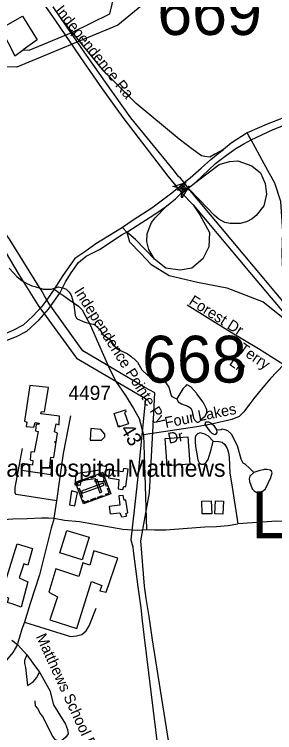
# Model space of a CAD drawing. Extents: x 1383679 to 1536984, y 460658 to 651027.
# Drawn here: x 1488641 to 1490919, y 500337 to 506627 of the extents above; entities that cross this region are included whole.
import ezdxf

# ---------------------------------------------------------------- set-up
doc = ezdxf.new("R2010")
doc.units = 0
for name, color, linetype in [('Exist Cultural Cemetery CELL', 7, 'Continuous'), ('Exist Cultural Hospital Label', 7, 'Continuous'), ('Exist Cultural Warehouse Building Footprint', 7, 'Continuous'), ('Exist Hydrographic Creek Single Shore', 7, 'Continuous'), ('Exist Hydrographic Misc Water Feature', 7, 'Continuous'), ('Exist Road Non-System Type 51', 7, 'Continuous'), ('Exist Road Non-System Type 51 Label', 7, 'Continuous'), ('Exist Road Primary Interstate Ramp 1 Lane Attributed', 7, 'Continuous'), ('Exist Road Primary Interstate Structure Cantilever Sign Number Label', 7, 'Continuous'), ('Exist Road Primary Interstate Structure Standard Bridge CELL', 7, 'Continuous'), ('Exist Road Primary NC UnDivided 4 Lane Attributed', 7, 'Continuous'), ('Exist Road Primary US Divided Attributed', 7, 'Continuous'), ('Exist Road Secondary Mileage Hundredths English Label', 7, 'Continuous'), ('Exist Road Secondary Structure Standard Bridge Attributed CELL', 7, 'Continuous'), ('Exist Road Secondary Structure Standard Bridge Number Label', 7, 'Continuous'), ('Exist Road Secondary Type 51 Attributed', 7, 'Continuous'), ('Exist Road Secondary Type 51 Label', 7, 'Continuous'), ('Exist Road Secondary Type 51 Number Label', 7, 'Continuous'), ('Exist Utilities Electrical Transmission Line', 7, 'Continuous')]:
    doc.layers.add(name, color=color, linetype=linetype)

msp = doc.modelspace()

# ---------------------------------------------------------------- linework, layer by layer
at = {"layer": 'Exist Cultural Cemetery CELL'}
for points in [[(1489416.1, 502615.6), (1489484.2, 502428.6), (1489244.9, 502341.5), (1489176.8, 502528.5)], [(1489305.7, 502575.5), (1489346.4, 502590.3), (1489350.3, 502579.6), (1489309.6, 502564.8)], [(1489375.4, 502600.8), (1489379.3, 502590.2), (1489409.5, 502601.2), (1489423.4, 502563.1), (1489433.8, 502566.9), (1489416.1, 502615.6)], [(1489188.2, 502497.5), (1489199, 502501.4), (1489191.4, 502522.1), (1489229.4, 502535.9), (1489225.6, 502546.4), (1489176.8, 502528.6)], [(1489425.8, 502503.2), (1489419.4, 502520.7), (1489228.9, 502451.4), (1489235.3, 502433.8)], [(1489242.5, 502552.5), (1489283.2, 502567.3), (1489287.1, 502556.6), (1489246.4, 502541.8)], [(1489366.1, 502554), (1489348.5, 502547.6), (1489388.8, 502437), (1489406.4, 502443.4)], [(1489441.4, 502546), (1489459.1, 502497.3), (1489448.4, 502493.4), (1489430.7, 502542.1)], [(1489207.2, 502478.5), (1489236.3, 502398.7), (1489225.6, 502394.8), (1489196.5, 502474.6)], [(1489443.4, 502413.7), (1489439.6, 502424.3), (1489469.8, 502435.3), (1489455.9, 502473.4), (1489466.4, 502477.2), (1489484.1, 502428.5)], [(1489308.9, 502376.9), (1489349.6, 502391.7), (1489353.5, 502381), (1489312.8, 502366.2)], [(1489370.9, 502399.4), (1489411.6, 502414.2), (1489415.5, 502403.5), (1489374.8, 502388.7)], [(1489233.6, 502372.6), (1489244.4, 502376.5), (1489251.9, 502355.9), (1489289.9, 502369.7), (1489293.7, 502359.2), (1489244.9, 502341.5)]]:
    msp.add_lwpolyline(points, close=True, dxfattribs=at)
at = {"layer": 'Exist Cultural Warehouse Building Footprint'}
for points in [[(1488776.7, 503377.1), (1488728.5, 503064.3), (1488749.4, 503056.2), (1488743.2, 503017.6), (1488810.2, 503011.5), (1488822.7, 503054.1), (1488858.3, 503048), (1488856.2, 503035.9), (1488831.1, 503037.9), (1488824.8, 502979), (1488847.9, 502974.9), (1488814.4, 502792.1), (1488785, 502796.2), (1488778.8, 502725.1), (1488803.9, 502721.1), (1488799.7, 502680.4), (1488711.8, 502694.7), (1488705.5, 502635.8), (1488960.9, 502597.2), (1488973.5, 502660.1), (1488952.6, 502666.2), (1488958.8, 502749.5), (1488986.1, 502745.4), (1489017.5, 502960.7), (1488992.3, 502970.9), (1489007, 503039.9), (1489032.1, 503031.8), (1489036.3, 503109), (1488873, 503127.3), (1488877.2, 503149.6), (1488904.4, 503147.6), (1488940, 503358.8), (1488776.7, 503377.1)], [(1489515, 503131.9), (1489613, 503163.6), (1489617.7, 503145.5), (1489606, 503141), (1489638.7, 503041.4), (1489552.3, 503012), (1489515, 503131.9)], [(1489309.6, 503000.6), (1489305, 502898.8), (1489403, 502898.8), (1489433.3, 502928.2), (1489433.3, 502950.9), (1489398.3, 502991.6), (1489309.6, 503000.6)], [(1489961.8, 502914), (1490160.4, 502928.2), (1490177.5, 502688.6), (1489979, 502674.4), (1489961.8, 502914)], [(1489391.3, 502674.7), (1489389, 502634), (1489178.9, 502602.3), (1489169.6, 502507.2), (1489220.9, 502502.7), (1489225.6, 502543.4), (1489347, 502561.6), (1489344.6, 502536.7), (1489421.6, 502536.7), (1489449.6, 502665.7), (1489391.3, 502674.7)], [(1489473, 502636.2), (1489463.6, 502568.3), (1489554.6, 502554.8), (1489550, 502471), (1489589.7, 502466.5), (1489599, 502493.6), (1489615.3, 502493.6), (1489636.3, 502643), (1489596.7, 502649.8), (1489589.7, 502620.4), (1489473, 502636.2)], [(1489141.6, 502455.2), (1489122.9, 502330.7), (1489169.6, 502321.6), (1489192.9, 502439.3), (1489141.6, 502455.2)], [(1489470.6, 502317.1), (1489480, 502253.7), (1489564, 502262.8), (1489578, 502226.6), (1489622.3, 502231.1), (1489620, 502258.3), (1489634, 502260.5), (1489617.7, 502373.7), (1489601.3, 502371.4), (1489592, 502414.4), (1489554.6, 502409.9), (1489564, 502328.4), (1489470.6, 502317.1)], [(1490281.6, 502364.6), (1490364.7, 502367), (1490367.9, 502253.7), (1490284.8, 502251.4), (1490281.6, 502364.6)], [(1490400.6, 502366.9), (1490469.9, 502364.5), (1490465.9, 502249.2), (1490396.6, 502251.6), (1490400.6, 502366.9)], [(1489099.1, 502107.7), (1489294.2, 502047.4), (1489233.1, 501849.8), (1489038, 501910.1), (1489099.1, 502107.7)], [(1488664.4, 501991.2), (1488799.7, 501950.4), (1488757.7, 501803.3), (1488722.7, 501814.6), (1488683, 501692.4), (1488757.7, 501658.5), (1488699.4, 501434.4), (1488622.4, 501463.8), (1488580.4, 501477.4), (1488592, 501513.6), (1488524.4, 501536.2), (1488664.4, 501991.2)], [(1489337.8, 501929), (1489300.1, 501803.1), (1489239.4, 501823.4), (1489203.8, 501703.6), (1489004.9, 501770.6), (1488942.1, 501565.5), (1489017.5, 501526.9), (1488952.6, 501325.8), (1489187.1, 501248.6), (1489314.8, 501658.9), (1489406.9, 501626.4), (1489390.2, 501577.6), (1489444.6, 501565.5), (1489547.2, 501866), (1489337.8, 501929)]]:
    msp.add_lwpolyline(points, dxfattribs=at)
at = {"layer": 'Exist Hydrographic Creek Single Shore'}
msp.add_lwpolyline([(1489757, 506705.1), (1489546, 506532.1), (1488664, 506165.8), (1488239, 506171.1), (1487908.1, 506312.3), (1487779.1, 506531.6), (1487605, 506600.7), (1487548, 506667.5)], dxfattribs=at)
at = {"layer": 'Exist Hydrographic Misc Water Feature'}
for points in [[(1488596.1, 504405.1), (1488662.7, 504331.8), (1488708.1, 504294.9), (1488755.4, 504265.9), (1488771.4, 504261.6), (1488795.1, 504249.2), (1488819.1, 504244.7), (1488892.1, 504220.2), (1488966.6, 504221.7), (1489027, 504240.6), (1489074.8, 504229.6), (1489094.6, 504219.2), (1489118.2, 504196.8), (1489131.8, 504178.5), (1489141.4, 504158.3), (1489160.1, 504085.9), (1489174.2, 503989.7), (1489185.7, 503965.4), (1489191.7, 503959.3), (1489256.5, 503930.5), (1489328.8, 503913.3), (1489336.8, 503914.5), (1489387.9, 503867.5), (1489415.1, 503824.9), (1489474.2, 503781.7), (1489519, 503718.8), (1489534.7, 503702.5), (1489554.5, 503690.1), (1489627.9, 503656.7), (1489659.4, 503634.1), (1489675.1, 503617.8), (1489683.1, 503615.6), (1489718.5, 503581), (1489755.8, 503514.8), (1489808.3, 503465.1), (1489844.1, 503458.4), (1489887.8, 503443.6), (1489895.8, 503443.4), (1489927.5, 503426.8), (1489935.5, 503426.7), (1489951.3, 503414.3), (1489967, 503400), (1489992.3, 503361.5), (1490012.9, 503289.1), (1490018.8, 503281), (1490048.5, 503266.4), (1490062.8, 503259.4)], [(1490287.2, 503089.6), (1490309.4, 503109.3), (1490326, 503139), (1490326.4, 503163), (1490320.8, 503179.1), (1490293.8, 503231.6), (1490237.1, 503302.7), (1490235.3, 503308.7), (1490186.4, 503365.7), (1490158.6, 503378.3), (1490147.9, 503383), (1490134.4, 503368.7), (1490114, 503347.1), (1490062.8, 503259.4)], [(1490062.8, 503259.4), (1490075.9, 503233.9), (1490103.4, 503215.3), (1490159.1, 503196.2), (1490182.8, 503179.8), (1490194.5, 503161.5), (1490198.2, 503149.5), (1490209.1, 503093.2), (1490216.8, 503077.1), (1490236.4, 503054.7), (1490250.5, 503056.4), (1490260.5, 503062.2), (1490287.2, 503089.6)], [(1490411.1, 502987.7), (1490412.7, 502965.2), (1490404.5, 502951.4), (1490394.3, 502945.6), (1490372.6, 502956.1), (1490356.9, 502972.4), (1490319.8, 503023.1), (1490312.1, 503039.2), (1490316.5, 503059.1)], [(1490316.5, 503059.1), (1490340.5, 503058.7), (1490364.3, 503048.2), (1490387.8, 503027.7), (1490411.1, 502987.7)], [(1490411.1, 502987.7), (1490451.2, 502992.5), (1490459.3, 502996.3), (1490483.2, 502991.8), (1490507.1, 502983.4), (1490538.5, 502954.8), (1490590.4, 502852.5), (1490622.3, 502733.1), (1490641.7, 502700.7), (1490657.5, 502690.4), (1490704.7, 502647.5), (1490737.2, 502613.7)], [(1490737.2, 502613.7), (1490701.5, 502583.5), (1490697, 502559.6), (1490698.5, 502535.6), (1490723.3, 502471.1), (1490739, 502454.8), (1490756.7, 502442.5), (1490784.7, 502441.9), (1490817, 502455.3), (1490837.3, 502472.9), (1490885.2, 502571.9), (1490896, 502611.7), (1490890.2, 502625.8), (1490880.4, 502634), (1490852.5, 502640.5), (1490828.5, 502641), (1490820.4, 502637.2), (1490788.4, 502633.8), (1490737.2, 502613.7)]]:
    msp.add_lwpolyline(points, dxfattribs=at)
at = {"layer": 'Exist Road Non-System Type 51'}
for p, q in [((1488989.8, 502213.6), (1489013.3, 502367.7)), ((1488667.5, 501108.6), (1488749.9, 501019.1))]:
    msp.add_line(p, q, dxfattribs=at)
for points in [[(1490152.6, 504084.4), (1490532.7, 503848), (1490776.4, 503699.7), (1490998.1, 503560)], [(1490998.1, 503560), (1490879.9, 503433.9), (1490802.2, 503343.2), (1490737.5, 503261.6), (1490702, 503216.8), (1490645.8, 503143.1), (1490607.3, 503105.8), (1490545.1, 503079.9), (1490366.6, 503039.1), (1490239, 503015), (1489771.9, 502945.9)], [(1489013.3, 502367.7), (1489069.8, 502782), (1489134.7, 503111)], [(1490380.3, 502890.1), (1490339.2, 502932.9), (1490307.3, 502951.4), (1490267.5, 502962.2), (1490243.3, 502954.5), (1490229.2, 502938.7), (1490222.9, 502920.9), (1490222.2, 502886.9), (1490225.5, 502842.8), (1490236.4, 502778.5), (1490247.5, 502722.3), (1490259, 502698.2), (1490277, 502687.9), (1490294.8, 502687.5), (1490309.1, 502693.2), (1490323.2, 502707), (1490335.6, 502728.9), (1490363.2, 502816.4), (1490380.3, 502890.1)], [(1489002.4, 502871.2), (1488999, 502877.1), (1488993.9, 502886.4)], [(1490380.3, 502890.1), (1490430.3, 502887.3), (1490458.2, 502880.9), (1490484, 502860.4), (1490503.3, 502826), (1490514.7, 502785.9), (1490522.1, 502745.8), (1490527.7, 502607.6), (1490542.2, 502525.3), (1490596.2, 502164.2)], [(1489013.3, 502367.7), (1488657.3, 502422.5), (1488648.9, 502436.7), (1488648.9, 502483.4), (1488711.8, 502824.6)], [(1491381.2, 502263.4), (1491135, 502201), (1491098.9, 502195.7), (1491048.8, 502192.5), (1491010.6, 502187.1), (1490936.6, 502188.4), (1490596.2, 502164.2)], [(1487599.1, 502163.1), (1487684.9, 502161.8), (1487885.2, 502172.4), (1488335.7, 502188.7), (1488628, 502207.6), (1488754.1, 502211.5), (1488877.2, 502216.8), (1488940.1, 502216.8), (1488989.8, 502213.6)], [(1488989.8, 502213.6), (1488963.3, 502128.5), (1488861.9, 501719.5), (1488779.8, 501468), (1488729.5, 501303.5)], [(1488989.8, 502213.6), (1489080, 502197.9), (1489210.2, 502184.7), (1489341, 502162.2), (1489589.6, 502118.5), (1489714.9, 502109.1), (1489798.3, 502115.4)], [(1489798.3, 502115.4), (1489866.3, 502112.1), (1489965.7, 502113.7), (1490308.6, 502137.8), (1490411.3, 502141.3), (1490510.7, 502151), (1490596.2, 502164.2)], [(1488729.5, 501303.5), (1489131.6, 501179.6), (1489186, 501183.6), (1489232.1, 501195.8), (1489269.8, 501228.3), (1489294.9, 501273), (1489357.7, 501427.3)], [(1488729.5, 501303.5), (1488706.5, 501242.5), (1488685.6, 501173.5), (1488671.6, 501124.5), (1488667.5, 501108.6)], [(1488620.1, 501147.3), (1488667.5, 501108.6)], [(1488667.5, 501108.6), (1488626.3, 501037.4), (1488571.1, 500970.2), (1488408.4, 500822.8), (1488313.2, 500754.5)], [(1488749.9, 501019.1), (1488731.1, 500969.4), (1488730.6, 500943.4), (1488738.1, 500907.3), (1488755.7, 500749), (1488755.9, 500748.4)], [(1488749.9, 501019.1), (1488802.7, 500946.2), (1488860.4, 500864.8)], [(1488755.9, 500748.4), (1488808.1, 500783.5), (1488835.3, 500816), (1488860.4, 500864.8)], [(1488860.4, 500864.8), (1488950.5, 500704.3), (1488982.6, 500581), (1489022.7, 500517.5), (1489087.6, 500411.9), (1489106.5, 500363.1), (1489110.6, 500326.6), (1489087.6, 500294.1), (1489055.4, 500267.6)], [(1488819.4, 500615.5), (1488820.9, 500607.9), (1488822.4, 500571.8), (1488842.6, 500547.9), (1488867.7, 500505.3), (1488892.9, 500468.7), (1488919.6, 500414), (1488977.8, 500299), (1488995.5, 500276.6), (1489015.4, 500270.4), (1489055.4, 500267.6)]]:
    msp.add_lwpolyline(points, dxfattribs=at)
at = {"layer": 'Exist Road Primary Interstate Ramp 1 Lane Attributed'}
for points in [[(1490470.9, 505443.7), (1490395.3, 505401.9), (1490351.9, 505378), (1490308.5, 505382.3), (1490278.1, 505388.8), (1490206.5, 505441), (1490081.8, 505534.4), (1489707.1, 505847.8), (1489424.6, 506130.6), (1489049.7, 506592.4)], [(1490713, 505528.3), (1490692.7, 505562.6), (1490679.7, 505588.7)], [(1491500.6, 503505.9), (1491138.2, 504003.8), (1491039.9, 504218.9), (1490990.8, 504384.9), (1490984.6, 504526.3), (1490990.8, 504729.1), (1490972.4, 504987.3), (1490920.7, 505147.7), (1490827.3, 505317.1), (1490713, 505528.3)], [(1490229.7, 505159), (1490431.9, 505313.1), (1490524, 505337.7), (1490597.7, 505343.8), (1490720.5, 505300.8), (1490794.2, 505239.3), (1490837.2, 505147.1), (1490847, 505053.8)], [(1490847, 505053.8), (1490824.9, 504950.4), (1490757.4, 504864.4), (1490721.1, 504837.9), (1490671.7, 504810.8), (1490616, 504794.8), (1490576, 504795.5), (1490528.3, 504796.4), (1490483.7, 504804.4), (1490431.1, 504833.1), (1490391.3, 504866.6), (1490262.2, 505003.7), (1490161.1, 505105)], [(1489866.8, 504483.4), (1489816.8, 504567.4), (1489800.3, 504637.4), (1489804.4, 504704.3), (1489823.8, 504759.9), (1489841.4, 504803.1), (1489873, 504845.9), (1489972.2, 504946.5)], [(1490204.9, 504960), (1490264.2, 504871), (1490348, 504716.6), (1490343, 504590.8), (1490291, 504486.7), (1490195.4, 504404.5), (1490091.5, 504386.1), (1489965.1, 504403.3), (1489866.8, 504483.4)], [(1489625.4, 504720.8), (1489586.3, 504761.9)], [(1489866.8, 504483.4), (1489701, 504655.4), (1489625.4, 504720.8)], [(1489625.4, 504720.8), (1489649.1, 504636.3), (1489747.8, 504533.7), (1489835, 504438.1), (1489994.3, 504340.8), (1490242.4, 504280.4), (1490499.4, 504231.2), (1490818.8, 504108.3), (1491033.8, 503936.2), (1491297, 503658.7)]]:
    msp.add_lwpolyline(points, dxfattribs=at)
at = {"layer": 'Exist Road Primary Interstate Structure Standard Bridge CELL'}
for p, q in [((1490067, 505090), (1490086.6, 505090)), ((1490096.1, 505073.2), (1490136.4, 505109)), ((1490126.9, 505125.7), (1490133.3, 505148.9)), ((1490145.7, 505092.6), (1490165.3, 505092.6)), ((1490099.3, 505033.3), (1490105.7, 505056.5))]:
    msp.add_line(p, q, dxfattribs=at)
msp.add_lwpolyline([(1490105.7, 505056.5), (1490145.9, 505092.3), (1490126.8, 505125.8), (1490086.6, 505090)], close=True, dxfattribs=at)
at = {"layer": 'Exist Road Primary NC UnDivided 4 Lane Attributed'}
for points in [[(1492049.3, 505818.9), (1491971.9, 505830.9), (1491810.8, 505846.8), (1491580.8, 505849.1), (1491408, 505833.2), (1491258.6, 505801.5), (1491158.2, 505778.9), (1490981.4, 505715.8), (1490853, 505666), (1490679.7, 505588.7)], [(1490713, 505528.3), (1490905.2, 505617.5), (1491048.9, 505675), (1491180.6, 505718.1), (1491287.3, 505745.4), (1491370.9, 505758.3), (1491476, 505771.2), (1491579.7, 505777), (1491717.4, 505777), (1491862.5, 505774.1), (1491952.8, 505764.1), (1492022.8, 505751.7)], [(1490229.7, 505159), (1490402, 505319.9), (1490426.8, 505341.8), (1490498.1, 505394.2), (1490579.9, 505451.8), (1490650.6, 505494), (1490713, 505528.3)], [(1490679.7, 505588.7), (1490539.5, 505498), (1490470.9, 505443.7)], [(1490128.2, 505153.7), (1490179.1, 505196.2), (1490277.1, 505280), (1490359, 505355.3), (1490425.1, 505407.4), (1490470.9, 505443.7)], [(1490071.9, 505104.4), (1490089.1, 505121), (1490128.2, 505153.7)], [(1490161.1, 505105), (1490229.7, 505159)], [(1490071.9, 505104.4), (1490019, 505062), (1489844.9, 504929.5), (1489680.3, 504825.3), (1489586.3, 504761.9)], [(1490103.9, 505064.4), (1490124.3, 505079.2), (1490161.1, 505105)], [(1489972.2, 504946.5), (1490050.1, 505012.4), (1490103.9, 505064.4)], [(1489625.4, 504720.8), (1489675.8, 504751.6), (1489869.3, 504878.8), (1489972.2, 504946.5)], [(1489586.3, 504761.9), (1489526.7, 504721.8), (1489354.9, 504617.8), (1489257.2, 504547.8), (1489168.8, 504489.9), (1489065.3, 504339.7), (1488990.3, 504221.4)], [(1489039.6, 504186.9), (1489087.7, 504284.3), (1489139, 504364.6), (1489203.6, 504453), (1489269.9, 504510.8), (1489385.8, 504568.4), (1489584.3, 504698.4), (1489625.4, 504720.8)], [(1488990.3, 504221.4), (1488931.9, 504135.6), (1488878.1, 504065.8), (1488805.2, 503987.8), (1488719.1, 503903.8), (1488627.3, 503857.8), (1488545.9, 503824.3), (1488476.3, 503803.4), (1488296.5, 503773.7), (1488166.5, 503762.5), (1488028.1, 503764.1), (1487827.7, 503757.6), (1487292.6, 503757.6), (1487160, 503760.9), (1486870.1, 503762.5), (1486699.5, 503764.1), (1486567, 503770.5), (1486424.4, 503765.1)], [(1486424.5, 503703.2), (1486524.7, 503705.4), (1486646.5, 503702.2), (1486777.3, 503701.4), (1486974.4, 503702.2), (1487000.5, 503702.3), (1487223, 503703.8), (1487383.7, 503702.2), (1487617.3, 503699), (1487867.5, 503703.7), (1487945.6, 503708.7), (1488061.3, 503706.2), (1488319.2, 503722.3), (1488384.5, 503731.3), (1488456.9, 503744.9), (1488548, 503763), (1488660, 503806.1), (1488749.4, 503852.1), (1488857.4, 503951.7), (1488939.4, 504045.7), (1489039.6, 504186.9)]]:
    msp.add_lwpolyline(points, dxfattribs=at)
at = {"layer": 'Exist Road Primary US Divided Attributed'}
for points in [[(1489049.7, 506592.4), (1488466.3, 507431.8), (1488126.1, 507920.7), (1487858.4, 508300.3), (1487373.2, 508995.8)], [(1487337.4, 508955.5), (1487491.2, 508735.9), (1487821.5, 508262.3), (1488110.4, 507842.2), (1488406.7, 507424), (1489000.7, 506569.8), (1489251.8, 506203.8), (1489408.3, 505975.8), (1489588.8, 505724.5), (1489984.7, 505209.5), (1490039.3, 505142.4), (1490071.9, 505104.4)], [(1490128.2, 505153.7), (1490095.2, 505191.4), (1490077.9, 505208.6), (1490029.3, 505268.3), (1489661, 505721.4), (1489439.7, 506034), (1489272.2, 506271.4), (1489049.7, 506592.4)], [(1490161.1, 505105), (1490148.6, 505127), (1490128.2, 505153.7)], [(1490071.9, 505104.4), (1490094.4, 505078.4), (1490103.9, 505064.4)], [(1491500.6, 503505.9), (1490161.1, 505105)], [(1490103.9, 505064.4), (1490204.9, 504960)], [(1490204.9, 504960), (1490716.6, 504348.9), (1491297, 503658.7)]]:
    msp.add_lwpolyline(points, dxfattribs=at)
at = {"layer": 'Exist Road Secondary Structure Standard Bridge Attributed CELL'}
for points in [[(1490146.4, 505090.4), (1490028.1, 505120), (1490145.4, 505153.5), (1490089.1, 505121)], [(1490170.1, 505125.4), (1490107.9, 505020.6), (1490109.3, 505142.5), (1490124.3, 505079.2)]]:
    msp.add_lwpolyline(points, close=True, dxfattribs=at)
at = {"layer": 'Exist Road Secondary Type 51 Attributed'}
for points in [[(1488990.3, 504221.4), (1489039.6, 504186.9)], [(1489039.6, 504186.9), (1489074.7, 504162.2), (1489127.4, 504125.2), (1489202, 504072.2), (1489235.1, 504040), (1489261.6, 503990.2), (1489304.7, 503906.7), (1489375.9, 503741.2), (1489465.4, 503542), (1489528.3, 503411.8), (1489614.5, 503288.1), (1489682.4, 503174.1), (1489732.1, 503088.9), (1489771.9, 502945.9), (1489783.5, 502593.3), (1489798.3, 502115.4)]]:
    msp.add_lwpolyline(points, dxfattribs=at)
at = {"layer": 'Exist Utilities Electrical Transmission Line'}
msp.add_line((1488655, 506268.8), (1488646.9, 506262.9), dxfattribs=at)
for points in [[(1488717.8, 506315.7), (1488769.7, 506312.9), (1489142.7, 506468.7), (1489477.5, 506633), (1489583.2, 507081.3), (1489621.2, 507200.8), (1489696.8, 507525.6), (1489802.5, 507974.1), (1489854.1, 508193.1), (1489851.9, 508183.2), (1489912.3, 508428.3), (1490028.3, 508902.5), (1490159.3, 509428.5), (1490372.2, 509957.1), (1490539.8, 510386.3), (1490734.7, 510903.2), (1490707.8, 510979.8), (1490654.9, 511272.8), (1490579.7, 511682.3), (1490489.3, 512131.9), (1490408.8, 512577.6), (1490324.7, 513041.1), (1490260.2, 513366.3)], [(1488522.9, 506503.1), (1488712.7, 506612), (1488841.4, 506403.7), (1488717.8, 506315.7)], [(1490002.5, 500195.5), (1489850.6, 501148.6), (1489821.9, 501353), (1489794.7, 501511.7), (1489780.5, 501619.8), (1489747.3, 502016.6), (1489822.5, 502435.5), (1489856.4, 503023.1), (1489869.4, 503313), (1489784.1, 503360.5), (1489239.3, 503679.8), (1488946.3, 504093.1), (1488903.4, 504161.8), (1488876.3, 504214.1), (1488860.7, 504236.5), (1488605.5, 504649), (1488572.5, 504697.7), (1488457.5, 504881.6), (1488200.3, 505298.1), (1488163, 505454.7), (1488063.8, 505864.7), (1488291.1, 506164.9), (1488522.9, 506503.1)], [(1488522.9, 506503.1), (1488644.9, 506263), (1488717.8, 506315.7)], [(1488530.7, 504600.3), (1488674.7, 504357.6), (1488847.9, 504078.6), (1489186.2, 503616.8), (1489788.5, 503262.4), (1489754.6, 502916.9), (1489718.4, 502549.3), (1489706.4, 502443.4), (1489659.4, 502026), (1489676.4, 501963.8), (1489681.9, 501929.7), (1489722.6, 501614.8), (1489749.2, 501428.3), (1489759.4, 501316.1), (1489773.3, 501191.8), (1489917.5, 500028.9)]]:
    msp.add_lwpolyline(points, dxfattribs=at)

# ---------------------------------------------------------------- texts
at = {"layer": 'Exist Cultural Hospital Label'}
msp.add_text('Presbyterian Hospital Matthews', height=150, dxfattribs=at).set_placement((1487667.9, 502577.6))
at = {"layer": 'Exist Road Non-System Type 51 Label'}
for s, rotation, p in [('Independence Ra', 308.83779, (1488991.6, 506659.8)), ('Forest Dr', 327.60278, (1490160.4, 504093.6)), ('Terry ', 325.69315, (1490592.7, 503678.2)), ('Ln', 325.69315, (1490513.4, 503562.1)), ('Four Lakes ', 11.33825, (1489966.3, 503004.4)), ('Dr', 11.33825, (1489993.9, 502866.5)), ('Matthews School Rd', 294.5722, (1488827.8, 501178.5))]:
    msp.add_text(s, height=95, rotation=rotation, dxfattribs=at).set_placement(p)
at = {"layer": 'Exist Road Primary Interstate Structure Cantilever Sign Number Label'}
msp.add_text('L891', height=410.1, dxfattribs=at).set_placement((1490717.7, 502039.1))
at = {"layer": 'Exist Road Secondary Mileage Hundredths English Label'}
msp.add_text('.43', height=125, rotation=300.77108, dxfattribs=at).set_placement((1489540.3, 503033.1))
at = {"layer": 'Exist Road Secondary Structure Standard Bridge Number Label'}
for s, p in [('669', (1489891.9, 506446.9)), ('668', (1489759, 503402.1))]:
    msp.add_text(s, height=410.1, dxfattribs=at).set_placement(p)
at = {"layer": 'Exist Road Secondary Type 51 Label'}
msp.add_text('Independence Pointe Py', height=95, rotation=302.31539, dxfattribs=at).set_placement((1489160.7, 504200.3))
at = {"layer": 'Exist Road Secondary Type 51 Number Label'}
msp.add_text('4497', height=125, dxfattribs=at).set_placement((1489114.3, 503250.1))

doc.saveas('drawing.dxf')
